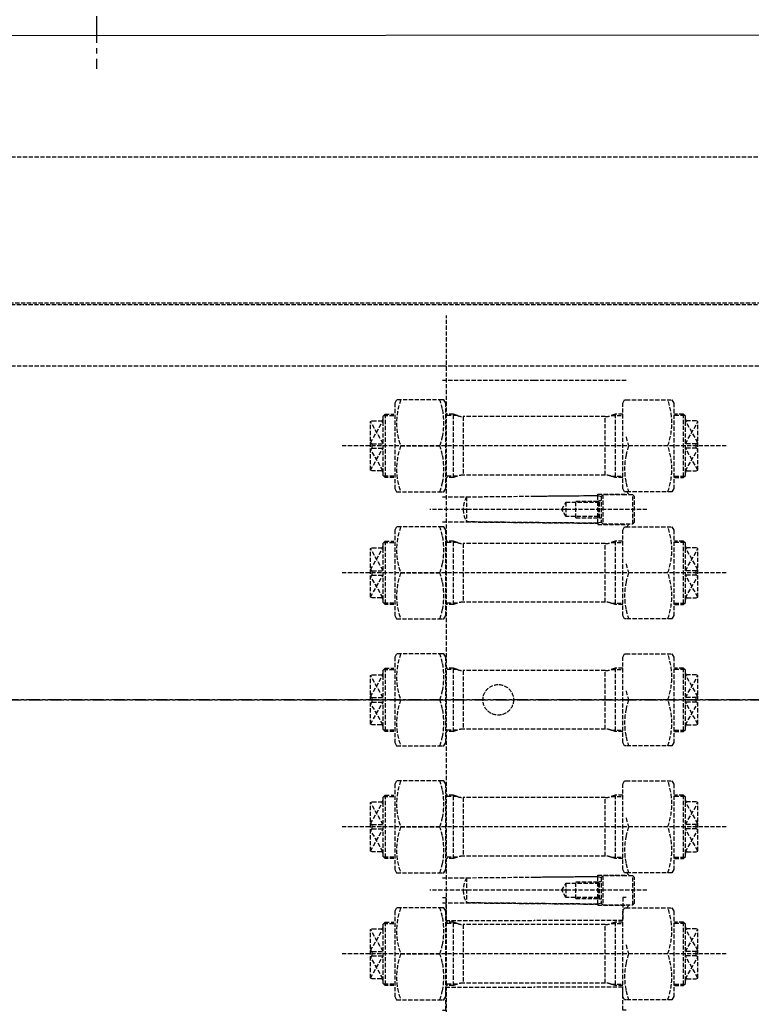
# Model space of a CAD drawing. Header units: millimetres. Extents: x 42975 to 708721, y 118172 to 172014.
# Tile 264 of 316: x 344658 to 345534, y 147273 to 148451. Entities that reach past the tile are written whole.
import ezdxf

# ---------------------------------------------------------------- set-up
doc = ezdxf.new("R2010")
doc.units = ezdxf.units.MM
for name, pattern in [('AM_DIN_F_W050', [6.25, 4.75, -1.5]), ('ГТО-1 Пунктир', [7, 5, -2]), ('осевая', [50.8, 31.75, -6.35, 6.35, -6.35])]:
    doc.linetypes.add(name, pattern=pattern)
for name, color, linetype, lineweight in [('AM_3', 6, 'AM_DIN_F_W050', 25), ('ГТО-2_Оси_025', 6, 'осевая', 25), ('ГТО-2_Размеры_035', 2, 'Continuous', 35), ('ОГОС_Пунктир_025', 151, 'ГТО-1 Пунктир', 25), ('ОГСО_Оси_025', 7, 'осевая', 25), ('ОЗиМ Линии', 7, 'Continuous', 25)]:
    doc.layers.add(name, color=color, linetype=linetype, lineweight=lineweight)
doc.styles.get("Standard").update_dxf_attribs({"font": 'arial.ttf'})
doc.linetypes.add('Линия уплотнения', pattern='A,15,-5.08,["x",Standard,S=3.54,R=0,X=-1.27,Y=-1.27],-6.35', length=26.43)

# ---------------------------------------------------------------- blocks, each defined once
blk = doc.blocks.new('ОГСО_Затвор_План')
at = {"layer": 'AM_3'}
blk.add_circle((-43.4, 0), 18.3, dxfattribs=at)
at = {"layer": 'ГТО-2_Оси_025', "ltscale": 0.5}
blk.add_line((1439.7, 0), (-1270.3, 0), dxfattribs=at)
at = {"layer": 'ОГОС_Пунктир_025'}
for p, q in [((-794.6, 650), (949.7, 650)), ((1140.2, 475), (-794.6, 475)), ((1142.2, 473), (-794.6, 473)), ((-105.3, -460), (-105.3, 460)), ((-110.3, 400), (109.7, 400)), ((109.7, 400), (1142.2, 400)), ((-110.3, 382.5), (-0.3, 382.5)), ((-0.3, 382.5), (109.7, 382.5)), ((-178.8, 342), (-178.8, 266)), ((-97.1, 266), (-97.1, 342)), ((96.5, 342), (96.5, 266)), ((178.2, 342), (178.2, 266)), ((-196.3, 307.8), (-181.3, 334)), ((-181.3, 306.6), (-196.3, 333)), ((-181.3, 334), (-181.3, 336)), ((-181.3, 272), (-181.3, 334)), ((-180.4, 340.4), (-168.3, 340.4)), ((-92.6, 340.4), (-106.3, 340.4)), ((-85.3, 339), (-85.3, 269)), ((84.7, 269), (84.7, 339)), ((92, 340.4), (105.7, 340.4)), ((179.8, 340.4), (167.7, 340.4)), ((180.7, 334), (180.7, 336)), ((195.7, 307.8), (180.7, 334)), ((180.7, 272), (180.7, 334)), ((180.7, 306.6), (195.7, 333)), ((-194.3, 301.4), (-194.3, 306.6)), ((193.7, 301.4), (193.7, 306.6)), ((229.7, 304), (-230.3, 304)), ((-196.3, 275), (-181.3, 301.4)), ((-181.3, 274), (-196.3, 300.2)), ((-160.2, 304), (-113.4, 304)), ((159.6, 304), (112.8, 304)), ((195.7, 275), (180.7, 301.4)), ((180.7, 274), (195.7, 300.2)), ((-180.4, 267.6), (-181.3, 268.5)), ((-178.8, 266), (-180.4, 267.6)), ((-168.3, 267.6), (-180.4, 267.6)), ((-168.3, 266), (-178.8, 266)), ((-92.6, 267.6), (-106.3, 267.6)), ((92, 267.6), (105.7, 267.6)), ((167.7, 267.6), (179.8, 267.6)), ((167.7, 266), (178.2, 266)), ((178.2, 266), (179.8, 267.6)), ((179.8, 267.6), (180.7, 268.5)), ((-81.3, 243), (-81.3, 213)), ((37.7, 236.6), (37.7, 219.4)), ((49.7, 238), (77.4, 238)), ((49.7, 218), (49.7, 238)), ((75.7, 211.4), (75.7, 244.6)), ((76.6, 236.6), (76.6, 219.4)), ((77.7, 217.5), (77.7, 238.5)), ((81.7, 245.5), (81.7, 210.5)), ((117.7, 210.5), (117.7, 245.5)), ((134.7, 228), (-125.3, 228)), ((49.7, 218), (77.4, 218)), ((-178.8, 190), (-178.8, 114)), ((-97.1, 114), (-97.1, 190)), ((96.5, 190), (96.5, 114)), ((178.2, 190), (178.2, 114)), ((-196.3, 155.8), (-181.3, 182)), ((-181.3, 154.6), (-196.3, 181)), ((-181.3, 182), (-181.3, 184)), ((-181.3, 120), (-181.3, 182)), ((-180.4, 188.4), (-168.3, 188.4)), ((-92.6, 188.4), (-106.3, 188.4)), ((-85.3, 187), (-85.3, 117)), ((84.7, 117), (84.7, 187)), ((92, 188.4), (105.7, 188.4)), ((179.8, 188.4), (167.7, 188.4)), ((180.7, 182), (180.7, 184)), ((195.7, 155.8), (180.7, 182)), ((180.7, 120), (180.7, 182)), ((180.7, 154.6), (195.7, 181)), ((-194.3, 149.4), (-194.3, 154.6)), ((193.7, 149.4), (193.7, 154.6)), ((229.7, 152), (-230.3, 152)), ((-196.3, 123), (-181.3, 149.4)), ((-181.3, 122), (-196.3, 148.2)), ((-160.2, 152), (-113.4, 152)), ((159.6, 152), (112.8, 152)), ((195.7, 123), (180.7, 149.4)), ((180.7, 122), (195.7, 148.2)), ((-180.4, 115.6), (-181.3, 116.5)), ((-178.8, 114), (-180.4, 115.6)), ((-168.3, 115.6), (-180.4, 115.6)), ((-168.3, 114), (-178.8, 114)), ((-92.6, 115.6), (-106.3, 115.6)), ((92, 115.6), (105.7, 115.6)), ((167.7, 115.6), (179.8, 115.6)), ((167.7, 114), (178.2, 114)), ((178.2, 114), (179.8, 115.6)), ((179.8, 115.6), (180.7, 116.5)), ((-180.4, 36.4), (-168.3, 36.4)), ((-178.8, 38), (-178.8, -38)), ((-92.6, 36.4), (-106.3, 36.4)), ((-97.1, -38), (-97.1, 38)), ((92, 36.4), (105.7, 36.4)), ((96.5, 38), (96.5, -38)), ((179.8, 36.4), (167.7, 36.4)), ((178.2, 38), (178.2, -38)), ((-196.3, 3.8), (-181.3, 30)), ((-181.3, 2.6), (-196.3, 29)), ((-181.3, 30), (-181.3, 32)), ((-181.3, -32), (-181.3, 30)), ((-85.3, 35), (-85.3, -35)), ((84.7, -35), (84.7, 35)), ((180.7, 30), (180.7, 32)), ((195.7, 3.8), (180.7, 30)), ((180.7, -32), (180.7, 30)), ((180.7, 2.6), (195.7, 29)), ((-194.3, -2.6), (-194.3, 2.6)), ((193.7, -2.6), (193.7, 2.6)), ((-196.3, -29), (-181.3, -2.6)), ((-181.3, -30), (-196.3, -3.8)), ((-160.2, 0), (-113.4, 0)), ((159.6, 0), (112.8, 0)), ((195.7, -29), (180.7, -2.6)), ((180.7, -30), (195.7, -3.8)), ((-180.4, -36.4), (-181.3, -35.5)), ((-178.8, -38), (-180.4, -36.4)), ((-168.3, -36.4), (-180.4, -36.4)), ((-168.3, -38), (-178.8, -38)), ((-92.6, -36.4), (-106.3, -36.4)), ((92, -36.4), (105.7, -36.4)), ((167.7, -36.4), (179.8, -36.4)), ((167.7, -38), (178.2, -38)), ((178.2, -38), (179.8, -36.4)), ((179.8, -36.4), (180.7, -35.5)), ((-180.4, -115.6), (-168.3, -115.6)), ((-178.8, -114), (-178.8, -190)), ((-92.6, -115.6), (-106.3, -115.6)), ((-97.1, -190), (-97.1, -114)), ((-85.3, -117), (-85.3, -187)), ((84.7, -187), (84.7, -117)), ((92, -115.6), (105.7, -115.6)), ((96.5, -114), (96.5, -190)), ((179.8, -115.6), (167.7, -115.6)), ((178.2, -114), (178.2, -190)), ((-196.3, -148.2), (-181.3, -122)), ((-181.3, -149.4), (-196.3, -123)), ((-181.3, -122), (-181.3, -120)), ((-181.3, -184), (-181.3, -122)), ((180.7, -122), (180.7, -120)), ((195.7, -148.2), (180.7, -122)), ((180.7, -184), (180.7, -122)), ((180.7, -149.4), (195.7, -123)), ((229.7, -152), (-230.3, -152)), ((-194.3, -154.6), (-194.3, -149.4)), ((-160.2, -152), (-113.4, -152)), ((159.6, -152), (112.8, -152)), ((193.7, -154.6), (193.7, -149.4)), ((-196.3, -181), (-181.3, -154.6)), ((-181.3, -182), (-196.3, -155.8)), ((195.7, -181), (180.7, -154.6)), ((180.7, -182), (195.7, -155.8)), ((-180.4, -188.4), (-181.3, -187.5)), ((-178.8, -190), (-180.4, -188.4)), ((-168.3, -188.4), (-180.4, -188.4)), ((-92.6, -188.4), (-106.3, -188.4)), ((92, -188.4), (105.7, -188.4)), ((167.7, -188.4), (179.8, -188.4)), ((178.2, -190), (179.8, -188.4)), ((179.8, -188.4), (180.7, -187.5)), ((-168.3, -190), (-178.8, -190)), ((167.7, -190), (178.2, -190)), ((75.7, -244.6), (75.7, -211.4)), ((81.7, -210.5), (81.7, -245.5)), ((117.7, -245.5), (117.7, -210.5)), ((-81.3, -213), (-81.3, -243)), ((37.7, -219.4), (37.7, -236.6)), ((49.7, -218), (77.4, -218)), ((49.7, -238), (49.7, -218)), ((76.6, -219.4), (76.6, -236.6)), ((77.7, -238.5), (77.7, -217.5)), ((134.7, -228), (-125.3, -228)), ((49.7, -238), (77.4, -238)), ((-180.4, -267.6), (-168.3, -267.6)), ((-178.8, -266), (-178.8, -342)), ((-92.6, -267.6), (-106.3, -267.6)), ((-97.1, -342), (-97.1, -266)), ((-85.3, -269), (-85.3, -339)), ((84.7, -339), (84.7, -269)), ((92, -267.6), (105.7, -267.6)), ((96.5, -266), (96.5, -342)), ((179.8, -267.6), (167.7, -267.6)), ((178.2, -266), (178.2, -342)), ((-196.3, -300.2), (-181.3, -274)), ((-181.3, -301.4), (-196.3, -275)), ((-181.3, -274), (-181.3, -272)), ((-181.3, -336), (-181.3, -274)), ((180.7, -274), (180.7, -272)), ((195.7, -300.2), (180.7, -274)), ((180.7, -336), (180.7, -274)), ((180.7, -301.4), (195.7, -275)), ((229.7, -304), (-230.3, -304)), ((-194.3, -306.6), (-194.3, -301.4)), ((-160.2, -304), (-113.4, -304)), ((159.6, -304), (112.8, -304)), ((193.7, -306.6), (193.7, -301.4)), ((-196.3, -333), (-181.3, -306.6)), ((-181.3, -334), (-196.3, -307.8)), ((195.7, -333), (180.7, -306.6)), ((180.7, -334), (195.7, -307.8)), ((-180.4, -340.4), (-181.3, -339.5)), ((-178.8, -342), (-180.4, -340.4)), ((-168.3, -340.4), (-180.4, -340.4)), ((-92.6, -340.4), (-106.3, -340.4)), ((92, -340.4), (105.7, -340.4)), ((167.7, -340.4), (179.8, -340.4)), ((178.2, -342), (179.8, -340.4)), ((179.8, -340.4), (180.7, -339.5)), ((-168.3, -342), (-178.8, -342)), ((167.7, -342), (178.2, -342))]:
    blk.add_line(p, q, dxfattribs=at)
for points in [[(-794.6, 400), (-110.3, 400)], [(-110.3, 359), (-165.1, 359), (-167.3, 355.2), (-167.3, 252.8), (-165.1, 249), (-110.3, 249)], [(-110.3, 249), (-108.5, 249), (-106.3, 252.8), (-106.3, 355.2), (-108.5, 359), (-110.3, 359)], [(109.7, 249), (107.9, 249), (105.7, 252.8), (105.7, 355.2), (107.9, 359), (109.7, 359)], [(109.7, 359), (164.5, 359), (166.7, 355.2), (166.7, 252.8), (164.5, 249), (109.7, 249)], [(-196.3, 307.8), (-194.3, 306.6), (-181.3, 306.6)], [(195.7, 307.8), (193.7, 306.6), (180.7, 306.6)], [(-196.3, 300.2), (-194.3, 301.4), (-181.3, 301.4)], [(195.7, 300.2), (193.7, 301.4), (180.7, 301.4)], [(109.7, 249.7), (113.7, 245.5)], [(-110.3, 243), (-81.3, 243), (75.7, 244.6), (75.7, 246), (109.7, 246)], [(79.7, 217.5), (77.7, 217.5), (76.6, 219.4), (37.7, 219.4), (32.7, 228), (37.7, 236.6), (76.6, 236.6), (77.7, 238.5), (79.7, 238.5)], [(109.7, 245.5), (81.7, 245.5), (79.7, 243.5), (79.7, 212.5), (81.7, 210.5), (109.7, 210.5)], [(109.7, 210.5), (117.7, 210.5), (119.7, 212.5), (119.7, 243.5), (117.7, 245.5), (109.7, 245.5)], [(-110.3, 213), (-81.3, 213), (75.7, 211.4), (75.7, 210), (109.7, 210)], [(-110.3, 207), (-165.1, 207), (-167.3, 203.2), (-167.3, 100.8), (-165.1, 97), (-110.3, 97)], [(-110.3, 97), (-108.5, 97), (-106.3, 100.8), (-106.3, 203.2), (-108.5, 207), (-110.3, 207)], [(109.7, 97), (107.9, 97), (105.7, 100.8), (105.7, 203.2), (107.9, 207), (109.7, 207)], [(109.7, 206.3), (113.7, 210.5)], [(109.7, 207), (164.5, 207), (166.7, 203.2), (166.7, 100.8), (164.5, 97), (109.7, 97)], [(-196.3, 155.8), (-194.3, 154.6), (-181.3, 154.6)], [(195.7, 155.8), (193.7, 154.6), (180.7, 154.6)], [(-196.3, 148.2), (-194.3, 149.4), (-181.3, 149.4)], [(195.7, 148.2), (193.7, 149.4), (180.7, 149.4)], [(-110.3, 55), (-165.1, 55), (-167.3, 51.2), (-167.3, -51.2), (-165.1, -55), (-110.3, -55)], [(-110.3, -55), (-108.5, -55), (-106.3, -51.2), (-106.3, 51.2), (-108.5, 55), (-110.3, 55)], [(109.7, -55), (107.9, -55), (105.7, -51.2), (105.7, 51.2), (107.9, 55), (109.7, 55)], [(109.7, 55), (164.5, 55), (166.7, 51.2), (166.7, -51.2), (164.5, -55), (109.7, -55)], [(-196.3, 3.8), (-194.3, 2.6), (-181.3, 2.6)], [(195.7, 3.8), (193.7, 2.6), (180.7, 2.6)], [(-196.3, -3.8), (-194.3, -2.6), (-181.3, -2.6)], [(195.7, -3.8), (193.7, -2.6), (180.7, -2.6)], [(-110.3, -97), (-165.1, -97), (-167.3, -100.8), (-167.3, -203.2), (-165.1, -207), (-110.3, -207)], [(-110.3, -207), (-108.5, -207), (-106.3, -203.2), (-106.3, -100.8), (-108.5, -97), (-110.3, -97)], [(109.7, -207), (107.9, -207), (105.7, -203.2), (105.7, -100.8), (107.9, -97), (109.7, -97)], [(109.7, -97), (164.5, -97), (166.7, -100.8), (166.7, -203.2), (164.5, -207), (109.7, -207)], [(-196.3, -148.2), (-194.3, -149.4), (-181.3, -149.4)], [(195.7, -148.2), (193.7, -149.4), (180.7, -149.4)], [(-196.3, -155.8), (-194.3, -154.6), (-181.3, -154.6)], [(195.7, -155.8), (193.7, -154.6), (180.7, -154.6)], [(-110.3, -213), (-81.3, -213), (75.7, -211.4), (75.7, -210), (109.7, -210)], [(109.7, -210.5), (81.7, -210.5), (79.7, -212.5), (79.7, -243.5), (81.7, -245.5), (109.7, -245.5)], [(109.7, -206.3), (113.7, -210.5)], [(109.7, -245.5), (117.7, -245.5), (119.7, -243.5), (119.7, -212.5), (117.7, -210.5), (109.7, -210.5)], [(79.7, -238.5), (77.7, -238.5), (76.6, -236.6), (37.7, -236.6), (32.7, -228), (37.7, -219.4), (76.6, -219.4), (77.7, -217.5), (79.7, -217.5)], [(-110.3, -236.5), (-106.3, -236.5), (-106.3, -264), (-0.3, -264)], [(-110.3, -243), (-81.3, -243), (75.7, -244.6), (75.7, -246), (109.7, -246)], [(109.7, -236.5), (105.7, -236.5), (105.7, -264), (-0.3, -264)], [(109.7, -249.7), (113.7, -245.5)], [(-110.3, -249), (-165.1, -249), (-167.3, -252.8), (-167.3, -355.2), (-165.1, -359), (-110.3, -359)], [(-110.3, -359), (-108.5, -359), (-106.3, -355.2), (-106.3, -252.8), (-108.5, -249), (-110.3, -249)], [(109.7, -359), (107.9, -359), (105.7, -355.2), (105.7, -252.8), (107.9, -249), (109.7, -249)], [(109.7, -249), (164.5, -249), (166.7, -252.8), (166.7, -355.2), (164.5, -359), (109.7, -359)], [(-196.3, -300.2), (-194.3, -301.4), (-181.3, -301.4)], [(195.7, -300.2), (193.7, -301.4), (180.7, -301.4)], [(-196.3, -307.8), (-194.3, -306.6), (-181.3, -306.6)], [(195.7, -307.8), (193.7, -306.6), (180.7, -306.6)], [(-110.3, -371.5), (-106.3, -371.5), (-106.3, -344), (-0.3, -344)], [(109.7, -371.5), (105.7, -371.5), (105.7, -344), (-0.3, -344)]]:
    blk.add_lwpolyline(points, dxfattribs=at)
for points in [[(-160.2, 249, -0.178979), (-160.2, 304, -0.178979), (-160.2, 359)], [(-110.3, 348.3, 0.035103), (-113.4, 359)], [(159.6, 249, 0.178979), (159.6, 304, 0.178979), (159.6, 359)], [(-168.3, 266), (-178.8, 266), (-181.3, 268.5), (-181.3, 272, 0.414214), (-183.3, 274), (-194.3, 274), (-196.3, 275), (-196.3, 333), (-194.3, 334), (-183.3, 334, 0.414214), (-181.3, 336), (-181.3, 339.5), (-178.8, 342), (-168.3, 342)], [(-110.3, 314.7, 0.107335), (-110.3, 348.3)], [(105.7, 342), (96.5, 342), (91.5, 340.2, -0.087489), (84.7, 339), (-85.3, 339, -0.087489), (-92.1, 340.2), (-97.1, 342), (-106.3, 342)], [(167.7, 266), (178.2, 266), (180.7, 268.5), (180.7, 272, -0.414214), (182.7, 274), (193.7, 274), (195.7, 275), (195.7, 333), (193.7, 334), (182.7, 334, -0.414214), (180.7, 336), (180.7, 339.5), (178.2, 342), (167.7, 342)], [(-110.3, 293.3, 0.035103), (-113.4, 304, 0.035103), (-110.3, 314.7, 0.014588)], [(109.7, 293.3, -0.035103), (112.8, 304, -0.035103), (109.7, 314.7, -0.014588)], [(-110.3, 259.7, 0.107335), (-110.3, 293.3, 0.134219)], [(109.7, 259.7, -0.107335), (109.7, 293.3, -0.134219)], [(-113.4, 249, 0.035103), (-110.3, 259.7, 0.016745)], [(-113.4, 249, 0.035103), (-110.3, 259.7, 0.016745)], [(105.7, 266), (96.5, 266), (91.5, 267.8, 0.087489), (84.7, 269), (-85.3, 269, 0.087489), (-92.1, 267.8), (-97.1, 266), (-106.3, 266)], [(112.8, 249, -0.035103), (109.7, 259.7, -0.016745)], [(112.8, 249, -0.035103), (109.7, 259.7, -0.016745)], [(-0.3, 243.8), (75.7, 244.6), (79.7, 243.5), (79.7, 212.5), (75.7, 211.4), (-81.3, 213, -0.131657), (-85.3, 228, -0.131657), (-81.3, 243), (-0.3, 243.8)], [(-160.2, 97, -0.178979), (-160.2, 152, -0.178979), (-160.2, 207)], [(-110.3, 196.3, 0.035103), (-113.4, 207)], [(159.6, 97, 0.178979), (159.6, 152, 0.178979), (159.6, 207)], [(-168.3, 114), (-178.8, 114), (-181.3, 116.5), (-181.3, 120, 0.414214), (-183.3, 122), (-194.3, 122), (-196.3, 123), (-196.3, 181), (-194.3, 182), (-183.3, 182, 0.414214), (-181.3, 184), (-181.3, 187.5), (-178.8, 190), (-168.3, 190)], [(-110.3, 162.7, 0.107335), (-110.3, 196.3)], [(105.7, 190), (96.5, 190), (91.5, 188.2, -0.087489), (84.7, 187), (-85.3, 187, -0.087489), (-92.1, 188.2), (-97.1, 190), (-106.3, 190)], [(167.7, 114), (178.2, 114), (180.7, 116.5), (180.7, 120, -0.414214), (182.7, 122), (193.7, 122), (195.7, 123), (195.7, 181), (193.7, 182), (182.7, 182, -0.414214), (180.7, 184), (180.7, 187.5), (178.2, 190), (167.7, 190)], [(-110.3, 141.3, 0.035103), (-113.4, 152, 0.035103), (-110.3, 162.7, 0.014588)], [(109.7, 141.3, -0.035103), (112.8, 152, -0.035103), (109.7, 162.7, -0.014588)], [(-110.3, 107.7, 0.107335), (-110.3, 141.3, 0.134219)], [(109.7, 107.7, -0.107335), (109.7, 141.3, -0.134219)], [(-113.4, 97, 0.035103), (-110.3, 107.7, 0.016745)], [(105.7, 114), (96.5, 114), (91.5, 115.8, 0.087489), (84.7, 117), (-85.3, 117, 0.087489), (-92.1, 115.8), (-97.1, 114), (-106.3, 114)], [(112.8, 97, -0.035103), (109.7, 107.7, -0.016745)], [(-160.2, -55, -0.178979), (-160.2, 0, -0.178979), (-160.2, 55)], [(-110.3, 44.3, 0.035103), (-113.4, 55)], [(159.6, -55, 0.178979), (159.6, 0, 0.178979), (159.6, 55)], [(-168.3, -38), (-178.8, -38), (-181.3, -35.5), (-181.3, -32, 0.414214), (-183.3, -30), (-194.3, -30), (-196.3, -29), (-196.3, 29), (-194.3, 30), (-183.3, 30, 0.414214), (-181.3, 32), (-181.3, 35.5), (-178.8, 38), (-168.3, 38)], [(-110.3, 10.7, 0.107335), (-110.3, 44.3)], [(105.7, 38), (96.5, 38), (91.5, 36.2, -0.087489), (84.7, 35), (-85.3, 35, -0.087489), (-92.1, 36.2), (-97.1, 38), (-106.3, 38)], [(167.7, -38), (178.2, -38), (180.7, -35.5), (180.7, -32, -0.414214), (182.7, -30), (193.7, -30), (195.7, -29), (195.7, 29), (193.7, 30), (182.7, 30, -0.414214), (180.7, 32), (180.7, 35.5), (178.2, 38), (167.7, 38)], [(-110.3, -10.7, 0.035103), (-113.4, 0, 0.035103), (-110.3, 10.7, 0.014588)], [(109.7, -10.7, -0.035103), (112.8, 0, -0.035103), (109.7, 10.7, -0.014588)], [(-110.3, -44.3, 0.107335), (-110.3, -10.7, 0.134219)], [(109.7, -44.3, -0.107335), (109.7, -10.7, -0.134219)], [(105.7, -38), (96.5, -38), (91.5, -36.2, 0.087489), (84.7, -35), (-85.3, -35, 0.087489), (-92.1, -36.2), (-97.1, -38), (-106.3, -38)], [(-113.4, -55, 0.035103), (-110.3, -44.3, 0.016745)], [(112.8, -55, -0.035103), (109.7, -44.3, -0.016745)], [(-160.2, -207, -0.178979), (-160.2, -152, -0.178979), (-160.2, -97)], [(-110.3, -107.7, 0.035103), (-113.4, -97)], [(159.6, -207, 0.178979), (159.6, -152, 0.178979), (159.6, -97)], [(-168.3, -190), (-178.8, -190), (-181.3, -187.5), (-181.3, -184, 0.414214), (-183.3, -182), (-194.3, -182), (-196.3, -181), (-196.3, -123), (-194.3, -122), (-183.3, -122, 0.414214), (-181.3, -120), (-181.3, -116.5), (-178.8, -114), (-168.3, -114)], [(-110.3, -141.3, 0.107335), (-110.3, -107.7)], [(105.7, -114), (96.5, -114), (91.5, -115.8, -0.087489), (84.7, -117), (-85.3, -117, -0.087489), (-92.1, -115.8), (-97.1, -114), (-106.3, -114)], [(167.7, -190), (178.2, -190), (180.7, -187.5), (180.7, -184, -0.414214), (182.7, -182), (193.7, -182), (195.7, -181), (195.7, -123), (193.7, -122), (182.7, -122, -0.414214), (180.7, -120), (180.7, -116.5), (178.2, -114), (167.7, -114)], [(-110.3, -162.7, 0.035103), (-113.4, -152, 0.035103), (-110.3, -141.3, 0.014588)], [(109.7, -162.7, -0.035103), (112.8, -152, -0.035103), (109.7, -141.3, -0.014588)], [(-110.3, -196.3, 0.107335), (-110.3, -162.7, 0.134219)], [(109.7, -196.3, -0.107335), (109.7, -162.7, -0.134219)], [(105.7, -190), (96.5, -190), (91.5, -188.2, 0.087489), (84.7, -187), (-85.3, -187, 0.087489), (-92.1, -188.2), (-97.1, -190), (-106.3, -190)], [(-113.4, -207, 0.035103), (-110.3, -196.3, 0.016745)], [(112.8, -207, -0.035103), (109.7, -196.3, -0.016745)], [(-0.3, -212.2), (75.7, -211.4), (79.7, -212.5), (79.7, -243.5), (75.7, -244.6), (-81.3, -243, -0.131657), (-85.3, -228, -0.131657), (-81.3, -213), (-0.3, -212.2)], [(-160.2, -359, -0.178979), (-160.2, -304, -0.178979), (-160.2, -249)], [(-110.3, -259.7, 0.035103), (-113.4, -249)], [(159.6, -359, 0.178979), (159.6, -304, 0.178979), (159.6, -249)], [(-168.3, -342), (-178.8, -342), (-181.3, -339.5), (-181.3, -336, 0.414214), (-183.3, -334), (-194.3, -334), (-196.3, -333), (-196.3, -275), (-194.3, -274), (-183.3, -274, 0.414214), (-181.3, -272), (-181.3, -268.5), (-178.8, -266), (-168.3, -266)], [(-110.3, -293.3, 0.107335), (-110.3, -259.7)], [(105.7, -266), (96.5, -266), (91.5, -267.8, -0.087489), (84.7, -269), (-85.3, -269, -0.087489), (-92.1, -267.8), (-97.1, -266), (-106.3, -266)], [(167.7, -342), (178.2, -342), (180.7, -339.5), (180.7, -336, -0.414214), (182.7, -334), (193.7, -334), (195.7, -333), (195.7, -275), (193.7, -274), (182.7, -274, -0.414214), (180.7, -272), (180.7, -268.5), (178.2, -266), (167.7, -266)], [(-110.3, -314.7, 0.035103), (-113.4, -304, 0.035103), (-110.3, -293.3, 0.014588)], [(109.7, -314.7, -0.035103), (112.8, -304, -0.035103), (109.7, -293.3, -0.014588)], [(-110.3, -348.3, 0.107335), (-110.3, -314.7, 0.134219)], [(109.7, -348.3, -0.107335), (109.7, -314.7, -0.134219)], [(105.7, -342), (96.5, -342), (91.5, -340.2, 0.087489), (84.7, -339), (-85.3, -339, 0.087489), (-92.1, -340.2), (-97.1, -342), (-106.3, -342)], [(-113.4, -359, 0.035103), (-110.3, -348.3, 0.016745)], [(112.8, -359, -0.035103), (109.7, -348.3, -0.016745)]]:
    blk.add_lwpolyline(points, format="xyb", dxfattribs=at)
at = {"layer": 'ОГСО_Оси_025'}
blk.add_line((-524.3, 1224.7), (-524.3, 755.3), dxfattribs=at)
blk = doc.blocks.new('A$C1AA538EC')
at = {"layer": 'ГТО-2_Размеры_035', "rotation": 0.0001303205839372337}
blk.add_blockref('ОГСО_Затвор_План', (0, -11100.1), dxfattribs=at)

msp = doc.modelspace()

# ---------------------------------------------------------------- linework, layer by layer
at = {"layer": 'ГТО-2_Оси_025', "ltscale": 0.5}
msp.add_line((308398.4, 147637), (372499, 147637), dxfattribs=at)
at = {"layer": 'ОЗиМ Линии', "color": 4, "linetype": 'Линия уплотнения', "ltscale": 1.7}
msp.add_lwpolyline([(318074.6, 148407.2), (318074.6, 139337.2), (364324.1, 139352.8), (364324.1, 148450.1)], close=True, dxfattribs=at)

# ---------------------------------------------------------------- block references
at = {"layer": 'ГТО-2_Размеры_035'}
msp.add_blockref('A$C1AA538EC', (345274.6, 158737.1), dxfattribs=at)

doc.saveas('drawing.dxf')
